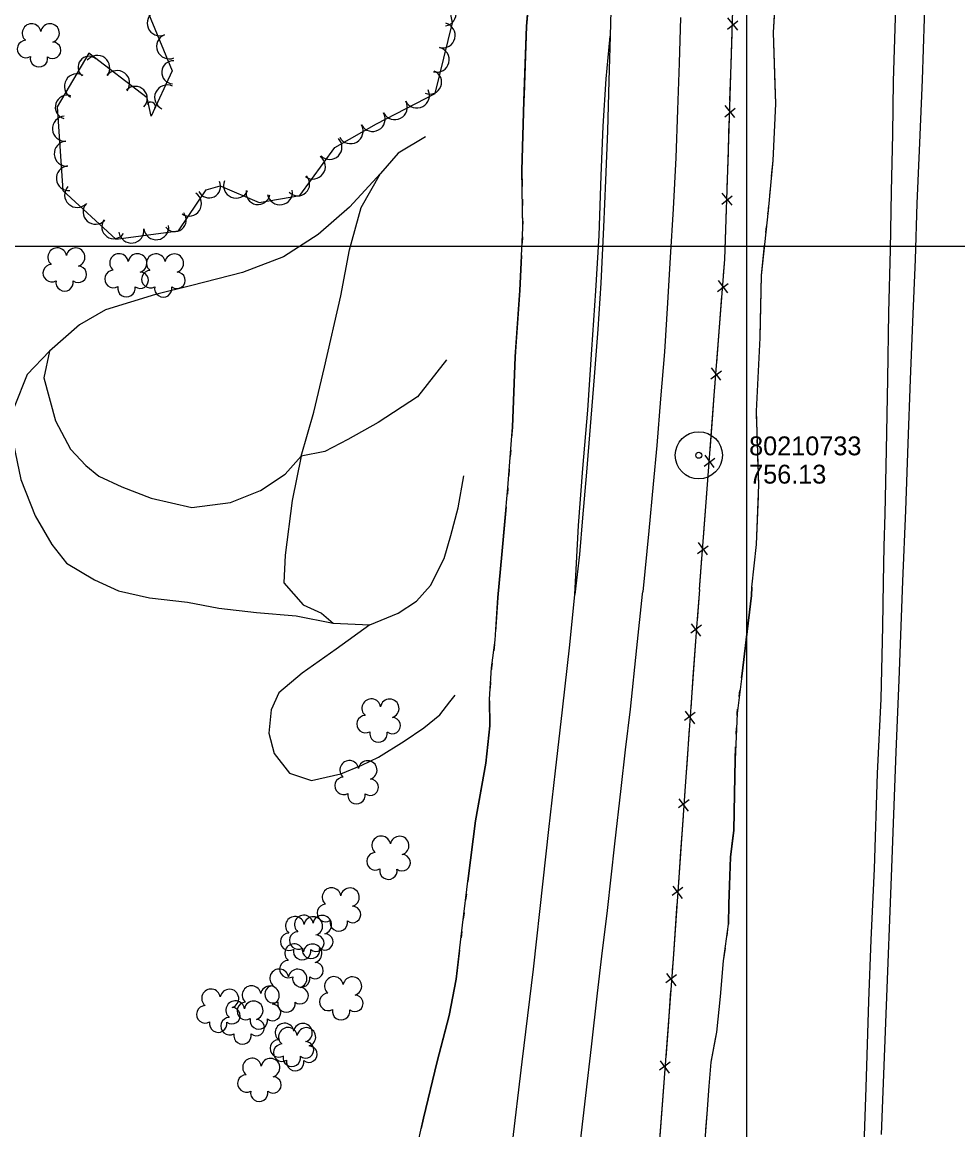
# Model space of a CAD drawing. Extents: x 591954 to 597000, y 198576 to 213500.
# Drawn here: x 593769.6 to 594067.1, y 206719 to 207071.2 of the extents above; entities that cross this region are included whole.
import ezdxf

# ---------------------------------------------------------------- set-up
doc = ezdxf.new("R2010")
doc.units = 0
for name, color, linetype in [('Level 10', 7, 'Continuous'), ('Level 11', 7, 'Continuous'), ('Level 15', 7, 'Continuous'), ('Level 17', 7, 'Continuous'), ('Level 18', 7, 'Continuous'), ('Level 19', 7, 'Continuous'), ('Level 6', 7, 'Continuous')]:
    doc.layers.add(name, color=color, linetype=linetype)

msp = doc.modelspace()

# ---------------------------------------------------------------- linework, layer by layer
at = {"layer": 'Level 10'}
for p, q in [((594000, 206500), (594000, 208000)), ((592500, 207000), (594000, 207000)), ((593000, 207000), (595500, 207000)), ((593500, 207000), (595000, 207000)), ((594000, 205500), (594000, 207000)), ((594000, 205500), (594000, 207000))]:
    msp.add_line(p, q, dxfattribs=at)
at = {"layer": 'Level 11'}
for points in [[(594051.44, 207313.52), (594051.19, 207292.42), (594050.69, 207272.98), (594050.24, 207245.33), (594049.92, 207225.55), (594049.49, 207205.21), (594049.1, 207185.12), (594048.83, 207164.49), (594048.34, 207145.95), (594047.96, 207126.62), (594047.68, 207108.02), (594047.31, 207089.27), (594047.13, 207072.65), (594046.52, 207052.5), (594046.3, 207035.57), (594045.88, 207017.34), (594045.57, 206998.83), (594045, 206978.93), (594044.75, 206957.68), (594044.26, 206935.12), (594043.93, 206914.88), (594043.56, 206904.5), (594043.39, 206893.21)], [(594061.62, 207307.67), (594061.06, 207284.63), (594060.81, 207265.66), (594060.4, 207244.33), (594059.96, 207226.61), (594059.51, 207208.74), (594059.2, 207186.06), (594058.81, 207167.98), (594058.55, 207146.03), (594058.13, 207124.48), (594057.7, 207107.77), (594057.17, 207092.4), (594056.42, 207072.41), (594055.76, 207052.9), (594054.89, 207032.88), (594054.05, 207013.61), (594053.48, 206995.72), (594052.67, 206975.97), (594051.94, 206957.59), (594051.24, 206937.23), (594050.41, 206915.93), (594049.47, 206893.46)], [(593957.04, 207083.21), (593956.56, 207066.8), (593956.16, 207052.62), (593955.71, 207036.73), (593955.11, 207020.84), (593954.46, 207006.05), (593953.56, 206988.25), (593952.61, 206973.65), (593951.44, 206958.41), (593950.23, 206942.69), (593949.04, 206928.12), (593947.79, 206913.58), (593946.77, 206901.96), (593945.29, 206889.27)], [(593978.89, 207072.67), (593978.49, 207058.24), (593978, 207043.32), (593977.47, 207028.11), (593976.56, 207011.89), (593975.66, 206996.43), (593974.83, 206981.95), (593973.84, 206966.38), (593972.61, 206951.41), (593971.36, 206936.6), (593970.2, 206924.35), (593968.85, 206909.48), (593966.92, 206890.14)], [(593945.29, 206889.27), (593946.52, 206911.16), (593947.91, 206929.36), (593949.46, 206947.91), (593950.77, 206967.14), (593952.05, 206985.79), (593953.03, 207003.42), (593953.74, 207022.33), (593954.37, 207038.2), (593955.32, 207053.23), (593956.56, 207066.8)], [(594049.47, 206893.46), (594048.36, 206862.04), (594047.4, 206839.24), (594045.92, 206799.5), (594044.32, 206758.55), (594042.68, 206717.55)], [(593946.6, 206710.76), (593948.86, 206729.94), (593950.59, 206745.37), (593952.5, 206762.46), (593953.94, 206774.26), (593955.71, 206788.77), (593958.07, 206809.93), (593960.03, 206827.55), (593961.4, 206839.87), (593963, 206852.77), (593965.08, 206872.27), (593966.86, 206889.39), (593966.92, 206890.14)], [(594043.39, 206893.21), (594043.17, 206879.04), (594042.64, 206856.09), (594041.43, 206832.29), (594040.44, 206802.03), (594039.43, 206779.48), (594038.68, 206759.98), (594037.87, 206732.52), (594036.65, 206698.55)], [(593925.36, 206713.04), (593928.56, 206740.66), (593932.15, 206770.1), (593935.3, 206798.04), (593937.04, 206814.47), (593939.22, 206833.15), (593941.4, 206852.62), (593943.7, 206873.2), (593945.29, 206889.27)]]:
    msp.add_lwpolyline(points, dxfattribs=at)
at = {"layer": 'Level 15'}
for p, q in [((593993.88, 207069.01), (593997.14, 207071.7)), ((593997.11, 207068.74), (593993.99, 207072.56)), ((593993, 207041.16), (593996.26, 207043.86)), ((593996.23, 207040.89), (593993.11, 207044.71)), ((593995.32, 207013.04), (593992.21, 207016.87)), ((593992.09, 207013.32), (593995.35, 207016.01)), ((593993.93, 206985.15), (593990.98, 206989.11)), ((593990.71, 206985.57), (593994.09, 206988.11)), ((593991.76, 206957.37), (593988.82, 206961.33)), ((593988.55, 206957.79), (593991.92, 206960.33)), ((593986.47, 206930.01), (593989.83, 206932.56)), ((593989.68, 206929.6), (593986.73, 206933.54)), ((593984.33, 206902.23), (593987.71, 206904.77)), ((593987.55, 206901.81), (593984.61, 206905.77)), ((593985.58, 206879.5), (593982.21, 206876.94)), ((593982.36, 206879.9), (593985.32, 206875.96)), ((593983.6, 206851.71), (593980.24, 206849.15)), ((593980.38, 206852.11), (593983.35, 206848.17)), ((593981.63, 206823.92), (593978.27, 206821.36)), ((593978.41, 206824.32), (593981.38, 206820.38)), ((593979.66, 206796.13), (593976.3, 206793.57)), ((593976.44, 206796.53), (593979.41, 206792.6)), ((593977.68, 206768.34), (593974.31, 206765.78)), ((593974.46, 206768.75), (593977.42, 206764.8)), ((593975.62, 206740.55), (593972.26, 206738)), ((593972.41, 206740.96), (593975.36, 206737.02))]:
    msp.add_line(p, q, dxfattribs=at)
for points in [[(593984.96, 206890.86), (593987.65, 206925.65), (593989.64, 206952.57), (593993.02, 206995.85), (593994.16, 207030.6), (593995.69, 207078.51), (593997.14, 207141.28), (593998.58, 207204.82), (594000.1, 207269.13), (594001.41, 207316.68), (594002.84, 207377.34), (594003.46, 207394.5)], [(593995.02, 207057.68), (593995.34, 207067.63)], [(593994.66, 207046.36), (593995.02, 207057.68)], [(593994.14, 207029.83), (593994.16, 207030.6), (593994.45, 207039.79)], [(593993.76, 207018.52), (593994.14, 207029.83)], [(593993.22, 207001.99), (593993.55, 207011.94)], [(593992.61, 206990.69), (593993.02, 206995.85), (593993.22, 207001.99)], [(593991.33, 206974.2), (593992.1, 206984.13)], [(593990.45, 206962.91), (593991.33, 206974.2)], [(593989.19, 206946.42), (593989.64, 206952.57), (593989.94, 206956.35)], [(593988.35, 206935.13), (593989.19, 206946.42)], [(593987.11, 206918.64), (593987.65, 206925.65), (593987.86, 206928.57)], [(593986.23, 206907.35), (593987.11, 206918.64)], [(593984.96, 206890.86), (593985.73, 206900.79)], [(593984.96, 206890.86), (593984.02, 206878.73), (593980.64, 206831.27), (593976.55, 206773.44), (593971.77, 206708.83), (593969.66, 206687.07), (593968.67, 206660.49), (593966.69, 206645.86), (593963.95, 206607.08), (593961.01, 206575.08), (593958.47, 206534.85), (593955.82, 206498.23), (593953.84, 206470.81), (593952.29, 206449.01), (593950.77, 206421.76), (593948.49, 206392.34), (593946.17, 206361.5), (593943.65, 206328.72), (593941.35, 206297.46), (593938.95, 206265.67), (593936.66, 206234.62), (593934.46, 206202.19), (593931.85, 206170.47), (593931.46, 206161.08)], [(593984.96, 206890.86), (593984.19, 206880.93)], [(593983.71, 206874.37), (593982.9, 206863.08)], [(593982.9, 206863.08), (593982.2, 206853.15)], [(593981.73, 206846.58), (593980.93, 206835.29)], [(593980.93, 206835.29), (593980.64, 206831.27), (593980.22, 206825.36)], [(593979.76, 206818.79), (593978.96, 206807.5)], [(593978.96, 206807.5), (593978.26, 206797.57)], [(593977.79, 206791), (593976.99, 206779.71)], [(593976.99, 206779.71), (593976.55, 206773.44), (593976.28, 206769.78)], [(593975.8, 206763.21), (593974.96, 206751.92)], [(593974.96, 206751.92), (593974.22, 206741.99)], [(593973.74, 206735.43), (593972.9, 206724.14)], [(593972.9, 206724.14), (593972.17, 206714.21)]]:
    msp.add_lwpolyline(points, dxfattribs=at)
at = {"layer": 'Level 17'}
for points in [[(593897.91, 207034.75), (593889.13, 207029.56), (593883.55, 207023.13)], [(593883.55, 207023.13), (593873.69, 207012.43), (593863.7, 207003.67), (593852.75, 206996.57), (593839.64, 206991.65), (593823.62, 206987.47), (593812.07, 206984.59), (593796.16, 206979.71), (593787.88, 206974.97), (593778.35, 206966.57)], [(593877.4, 207012.29), (593883.55, 207023.13)], [(593858.37, 206933.25), (593862.37, 206947.18), (593865.8, 206961.52), (593870.92, 206984.21), (593873.7, 206998.86), (593877.4, 207012.29)], [(593778.35, 206966.57), (593771.27, 206959.25), (593767.15, 206948.76), (593766.28, 206940.07), (593769.2, 206925.79), (593773.77, 206914.21), (593779.04, 206905.18), (593783.74, 206899.18), (593792.69, 206893.93), (593800.31, 206890.43), (593810.14, 206888.22), (593822.16, 206886.81), (593832.16, 206884.93)], [(593778.35, 206966.57), (593776.53, 206958.1), (593780.29, 206944.48), (593785.02, 206935.5), (593789.93, 206930.31), (593793.97, 206926.87), (593801.38, 206923.5), (593810.65, 206919.9), (593823.6, 206916.86), (593835.92, 206918.49), (593845.38, 206922.35), (593853.21, 206927.55), (593858.37, 206933.25)], [(593904.57, 206963.83), (593895.32, 206952.13), (593882.78, 206943.98), (593873.17, 206938.48), (593865.86, 206934.75), (593858.37, 206933.25)], [(593858.37, 206933.25), (593855.48, 206919.15), (593853.2, 206901.77), (593852.78, 206892.91), (593858.98, 206885.93)], [(593894.97, 206887.09), (593899.42, 206892.09), (593903.75, 206900.73), (593905.96, 206908.04), (593908.28, 206916.79), (593910, 206927)], [(593880.13, 206879.64), (593889.14, 206883.3), (593894.97, 206887.09)], [(593832.16, 206884.93), (593844.14, 206883.55), (593856.7, 206882.46), (593868.47, 206880.18)], [(593858.98, 206885.93), (593864.84, 206883.27), (593868.47, 206880.18)], [(593880.13, 206879.64), (593869.46, 206871.82), (593858.62, 206864.18), (593851.22, 206857.94), (593848.79, 206852.53), (593848.02, 206845.16), (593849.78, 206838.7), (593854.6, 206832.4), (593861.66, 206830.11), (593870.93, 206832.2), (593877.61, 206835.02), (593882.97, 206837.54), (593891.05, 206842.62), (593897.34, 206846.9), (593902.39, 206851.03), (593905.59, 206855.15), (593907.27, 206857.19)], [(593868.47, 206880.18), (593880.13, 206879.64)]]:
    msp.add_lwpolyline(points, dxfattribs=at)
at = {"layer": 'Level 18'}
msp.add_lwpolyline([(593807.8, 207078.97), (593817.34, 207055.71), (593810.68, 207041.37), (593809.38, 207047.2), (593790.87, 207061.33), (593780.72, 207044.26), (593782.55, 207017.67), (593799.43, 207002.2), (593819.36, 207004.9), (593828.11, 207017.89), (593832.58, 207019.15), (593844.94, 207013.86), (593857.87, 207016.11), (593869.09, 207031.39), (593882.32, 207038.86), (593900.91, 207048.58), (593906.47, 207071.06), (593902.65, 207090.67)], dxfattribs=at)
for centre, radius, start, end in [((593903.65, 207073.95), 3.95, 278.8487, 98.8334), ((593813.36, 207070.89), 3.98, 112.3197, 292.3043), ((593772.64, 207067.76), 2.97, 9.3237, 230.5575), ((593778.5, 207067.75), 2.97, 286.9745, 169.9477), ((593903.32, 207067), 3.98, 256.1233, 76.108), ((593816.38, 207063.53), 3.98, 112.3224, 292.3071), ((593770.87, 207062.69), 2.78, 92.2946, 300.0675), ((593779.35, 207062.29), 2.61, 231.6797, 89.6123), ((593901.41, 207059.28), 3.98, 256.1163, 76.101), ((593774.99, 207059.76), 2.78, 168.9716, 9.9826), ((593790.88, 207056.89), 3.49, 51.5776, 231.5623), ((593793.51, 207056.69), 3.98, 322.6612, 142.6459), ((593799.84, 207051.86), 3.98, 322.6598, 142.6445), ((593817.65, 207055.3), 3.65, 86.4181, 266.4028), ((593899.22, 207052.16), 3.78, 247.916, 67.9007), ((593787.04, 207050.81), 3.98, 59.2859, 239.2706), ((593805.58, 207046.98), 3.83, 315.2667, 135.2514), ((593815.73, 207047.29), 3.98, 65.1169, 245.1016), ((593895.14, 207047.92), 3.98, 207.6224, 27.607), ((593783.98, 207044.22), 3.81, 72.567, 252.5517), ((593810.63, 207044.49), 1.35, 334.7682, 154.7529), ((593888.09, 207044.23), 3.98, 207.619, 27.6037), ((593881.04, 207040.46), 3.98, 208.6273, 28.612), ((593783.28, 207037.36), 3.98, 93.941, 273.9256), ((593874.05, 207036.58), 3.98, 209.4713, 29.456), ((593783.83, 207029.42), 3.98, 93.9343, 273.9189), ((593867.41, 207031.5), 3.9, 224.9453, 44.93), ((593862.06, 207025.33), 3.98, 233.6935, 53.6781), ((593784.45, 207021.58), 3.94, 95.478, 275.4627), ((593829.07, 207019.01), 3.65, 206.011, 25.9957), ((593837.67, 207019.24), 3.98, 156.828, 336.8127), ((593857.28, 207019.77), 3.76, 222.9674, 42.9521), ((593787.12, 207016.31), 3.98, 137.5025, 317.4872), ((593822.68, 207013.55), 3.98, 236.0341, 56.0188), ((593844.63, 207017.04), 3.82, 169.7531, 349.7378), ((593851.59, 207017.13), 3.98, 189.8972, 9.8819), ((593792.98, 207010.93), 3.98, 137.4924, 317.477), ((593818.13, 207008.29), 3.66, 218.7421, 38.7268), ((593798.74, 207006.16), 3.78, 144.9914, 324.9761), ((593812.25, 207006.04), 3.98, 187.7336, 7.7183), ((593804.37, 207004.97), 3.98, 187.7336, 7.7183), ((593780.8, 206996.51), 2.97, 9.3237, 230.5575), ((593786.65, 206996.49), 2.97, 286.9745, 169.9477), ((593800.45, 206994.65), 2.97, 9.3237, 230.5575), ((593806.3, 206994.63), 2.97, 286.9745, 169.9477), ((593812.16, 206994.6), 2.97, 9.3237, 230.5575), ((593818.01, 206994.58), 2.97, 286.9745, 169.9477), ((593779.02, 206991.43), 2.78, 92.2946, 300.0675), ((593787.5, 206991.03), 2.61, 231.6797, 89.6123), ((593798.67, 206989.57), 2.78, 92.2946, 300.0675), ((593810.38, 206989.52), 2.78, 92.2946, 300.0675), ((593783.14, 206988.5), 2.78, 168.9716, 9.9826), ((593807.15, 206989.17), 2.61, 231.6797, 89.6123), ((593818.86, 206989.12), 2.61, 231.6797, 89.6123), ((593802.79, 206986.64), 2.78, 168.9716, 9.9826), ((593814.5, 206986.59), 2.78, 168.9716, 9.9826), ((593880.63, 206853.09), 2.97, 8.9237, 230.1575), ((593886.48, 206853.03), 2.97, 286.5745, 169.5477), ((593878.81, 206848.03), 2.78, 91.8946, 299.6675), ((593887.29, 206847.56), 2.61, 231.2797, 89.2123), ((593882.92, 206845.06), 2.78, 168.5716, 9.5826), ((593873.63, 206833.47), 2.97, 8.9237, 230.1575), ((593879.49, 206833.41), 2.97, 286.5745, 169.5477), ((593871.82, 206828.41), 2.78, 91.8946, 299.6675), ((593880.3, 206827.95), 2.61, 231.2797, 89.2123), ((593875.92, 206825.45), 2.78, 168.5716, 9.5826), ((593883.77, 206809.47), 2.97, 8.9237, 230.1575), ((593889.62, 206809.41), 2.97, 286.5745, 169.5477), ((593881.96, 206804.41), 2.78, 91.8946, 299.6675), ((593890.44, 206803.95), 2.61, 231.2797, 89.2123), ((593886.06, 206801.45), 2.78, 168.5716, 9.5826), ((593868, 206793.02), 2.97, 8.9237, 230.1575), ((593873.86, 206792.96), 2.97, 286.5745, 169.5477), ((593866.19, 206787.96), 2.78, 91.8946, 299.6675), ((593874.67, 206787.5), 2.61, 231.2797, 89.2123), ((593856.33, 206783.89), 2.97, 8.9237, 230.1575), ((593859.18, 206784.3), 2.97, 8.9237, 230.1575), ((593862.19, 206783.83), 2.97, 286.5745, 169.5477), ((593865.04, 206784.24), 2.97, 286.5745, 169.5477), ((593870.29, 206785), 2.78, 168.5716, 9.5826), ((593854.52, 206778.83), 2.78, 91.8946, 299.6675), ((593857.37, 206779.24), 2.78, 91.8946, 299.6675), ((593863, 206778.37), 2.61, 231.2797, 89.2123), ((593865.85, 206778.77), 2.61, 231.2797, 89.2123), ((593856.09, 206775.18), 2.97, 8.9237, 230.1575), ((593861.95, 206775.12), 2.97, 286.5745, 169.5477), ((593858.62, 206775.87), 2.78, 168.5716, 9.5826), ((593861.47, 206776.27), 2.78, 168.5716, 9.5826), ((593851.36, 206767.19), 2.97, 8.9237, 230.1575), ((593854.28, 206770.13), 2.78, 91.8946, 299.6675), ((593862.76, 206769.66), 2.61, 231.2797, 89.2123), ((593857.21, 206767.13), 2.97, 286.5745, 169.5477), ((593858.38, 206767.16), 2.78, 168.5716, 9.5826), ((593868.76, 206764.76), 2.97, 8.9237, 230.1575), ((593874.61, 206764.7), 2.97, 286.5745, 169.5477), ((593829.68, 206760.82), 2.97, 8.9237, 230.1575), ((593835.53, 206760.76), 2.97, 286.5745, 169.5477), ((593842.56, 206761.86), 2.97, 8.9237, 230.1575), ((593848.42, 206761.8), 2.97, 286.5745, 169.5477), ((593849.54, 206762.13), 2.78, 91.8946, 299.6675), ((593858.02, 206761.67), 2.61, 231.2797, 89.2123), ((593837.38, 206757.06), 2.97, 8.9237, 230.1575), ((593843.24, 206757), 2.97, 286.5745, 169.5477), ((593853.65, 206759.17), 2.78, 168.5716, 9.5826), ((593866.95, 206759.7), 2.78, 91.8946, 299.6675), ((593875.43, 206759.24), 2.61, 231.2797, 89.2123), ((593827.87, 206755.76), 2.78, 91.8946, 299.6675), ((593836.35, 206755.3), 2.61, 231.2797, 89.2123), ((593840.75, 206756.81), 2.78, 91.8946, 299.6675), ((593849.23, 206756.34), 2.61, 231.2797, 89.2123), ((593871.05, 206756.74), 2.78, 168.5716, 9.5826), ((593831.97, 206752.8), 2.78, 168.5716, 9.5826), ((593835.57, 206752), 2.78, 91.8946, 299.6675), ((593844.85, 206753.84), 2.78, 168.5716, 9.5826), ((593844.05, 206751.54), 2.61, 231.2797, 89.2123), ((593853.05, 206749.97), 2.97, 8.9237, 230.1575), ((593858.9, 206749.91), 2.97, 286.5745, 169.5477), ((593839.67, 206749.04), 2.78, 168.5716, 9.5826), ((593854.14, 206748.6), 2.97, 8.9237, 230.1575), ((593860, 206748.54), 2.97, 286.5745, 169.5477), ((593851.24, 206744.91), 2.78, 91.8946, 299.6675), ((593852.33, 206743.54), 2.78, 91.8946, 299.6675), ((593859.72, 206744.45), 2.61, 231.2797, 89.2123), ((593860.81, 206743.08), 2.61, 231.2797, 89.2123), ((593855.34, 206741.95), 2.78, 168.5716, 9.5826), ((593842.72, 206738.83), 2.97, 8.9237, 230.1575), ((593848.58, 206738.77), 2.97, 286.5745, 169.5477), ((593856.43, 206740.58), 2.78, 168.5716, 9.5826), ((593840.91, 206733.77), 2.78, 91.8946, 299.6675), ((593849.39, 206733.31), 2.61, 231.2797, 89.2123), ((593845.01, 206730.81), 2.78, 168.5716, 9.5826)]:
    msp.add_arc(centre, radius, start, end, dxfattribs=at)
at = {"layer": 'Level 19'}
for points in [[(594001.61, 206891.53), (594003.09, 206905.15), (594003.81, 206924.08), (594003.06, 206947.58), (594004.28, 206970.87), (594004.65, 206990.65), (594006.85, 207011.34), (594008.36, 207027.28), (594009.24, 207045.27), (594008.53, 207067.93), (594009.46, 207084.61), (594009.32, 207099.27), (594010, 207117.95), (594010.36, 207137.83), (594011.67, 207159.52), (594011.68, 207174.98), (594012.22, 207199.29), (594012.38, 207227.04), (594012.23, 207251.22), (594012.64, 207273.72), (594014.12, 207290.32), (594014.71, 207314.89)], [(593920.87, 206888.28), (593922.13, 206901.96), (593924.06, 206923.2), (593925.5, 206942.5), (593926.39, 206964.85), (593927.9, 206985.91), (593928.8, 207005.86), (593928.52, 207024.09), (593929.12, 207046.17), (593929.98, 207069.96), (593931.71, 207089.99), (593932.37, 207106.63), (593931.5, 207122.37), (593931.05, 207138.89), (593931.36, 207159.32), (593932.67, 207179.08), (593933.06, 207196.28), (593933.52, 207212), (593933.16, 207224.51), (593933.33, 207235.93)], [(594009.06, 207051.18), (594008.53, 207067.93), (594009.21, 207080.15)], [(593930.58, 207076.94), (593929.98, 207069.96), (593929.19, 207047.98)], [(594007.88, 207022.23), (594008.36, 207027.28), (594009.24, 207045.27), (594009.06, 207051.18)], [(593929.19, 207047.98), (593929.12, 207046.17), (593928.52, 207024.09), (593928.59, 207018.99)], [(594007.31, 207016.25), (594007.5, 207018.24)], [(593928.66, 207014.99), (593928.69, 207012.99)], [(594006.74, 207010.28), (594006.85, 207011.34), (594006.94, 207012.27)], [(593928.75, 207008.99), (593928.78, 207006.99)], [(594006.1, 207004.32), (594006.31, 207006.3)], [(593928.67, 207002.99), (593928.58, 207001)], [(594004.29, 206971.4), (594004.65, 206990.65), (594005.68, 207000.34)], [(593928.4, 206997), (593927.9, 206985.91), (593926.62, 206968.06)], [(594003.23, 206942.43), (594003.06, 206947.58), (594004.28, 206970.87), (594004.29, 206971.4)], [(593926.62, 206968.06), (593926.39, 206964.85), (593925.5, 206942.5), (593925.25, 206939.09)], [(594003.42, 206936.43), (594003.35, 206938.43)], [(593924.95, 206935.1), (593924.8, 206933.11)], [(594003.6, 206930.44), (594003.54, 206932.44)], [(593924.51, 206929.12), (593924.36, 206927.13)], [(594003.8, 206924.44), (594003.73, 206926.44)], [(593924.06, 206923.14), (593923.88, 206921.15)], [(594001.61, 206891.53), (594003.09, 206905.15), (594003.67, 206920.44)], [(593923.52, 206917.16), (593922.13, 206901.96), (593920.87, 206888.28)], [(594001.61, 206891.53), (594001.49, 206888.89), (593999.82, 206874.79), (593998.49, 206864.16), (593996.92, 206851.45), (593996.28, 206836.73), (593996.11, 206825.91), (593995.9, 206814.18), (593994.79, 206805.75), (593994.54, 206796.8), (593994.33, 206790.76), (593994.22, 206784.4)], [(593998.31, 206862.73), (593998.49, 206864.16), (593999.82, 206874.79), (594001.49, 206888.89), (594001.61, 206891.53)], [(593881.28, 206671.35), (593885.62, 206677.24), (593888.85, 206686.52), (593891.93, 206697.63), (593894.76, 206711.74), (593897.18, 206722.73), (593901.6, 206740.78), (593905.42, 206755.35), (593907.59, 206766.96), (593909.65, 206784.15), (593911.47, 206798.9), (593913.78, 206817.27), (593917.08, 206835.58), (593918.35, 206847.48), (593918.23, 206855.98), (593918.83, 206865.91), (593919.97, 206874.71), (593920.87, 206888.28)], [(593920.87, 206888.28), (593920.14, 206877.35)], [(593919.79, 206873.36), (593919.54, 206871.38)], [(593919.02, 206867.41), (593918.83, 206865.91), (593918.8, 206865.43)], [(593918.56, 206861.43), (593918.44, 206859.44)], [(593997.58, 206856.77), (593997.82, 206858.76)], [(593918.23, 206855.45), (593918.35, 206847.48), (593917.08, 206835.58), (593915.47, 206826.66)], [(593996.89, 206850.82), (593996.92, 206851.45), (593997.09, 206852.8)], [(593996.63, 206844.82), (593996.72, 206846.82)], [(593995.59, 206811.85), (593995.9, 206814.18), (593996.11, 206825.91), (593996.28, 206836.73), (593996.46, 206840.82)], [(593915.47, 206826.66), (593913.78, 206817.27), (593911.47, 206798.9), (593911.35, 206797.96)], [(593994.22, 206784.4), (593994.33, 206790.76), (593994.54, 206796.8), (593994.79, 206805.75), (593995.59, 206811.85)], [(593910.86, 206793.99), (593910.62, 206792.01)], [(593910.13, 206788.04), (593909.88, 206786.05)], [(593974.62, 206670.23), (593975.41, 206673.55), (593976.75, 206676.32), (593978.07, 206680), (593983.64, 206692.23), (593985.66, 206706.44), (593986.85, 206717.21), (593987.41, 206724.08), (593988.02, 206732.91), (593988.69, 206740.56), (593990.46, 206750.12), (593991.68, 206761.43), (593992.63, 206772.75), (593994.22, 206784.4)], [(593909.4, 206782.08), (593909.16, 206780.09)], [(593993.72, 206780.76), (593993.99, 206782.74)], [(593908.69, 206776.12), (593907.59, 206766.96), (593905.42, 206755.35), (593903.4, 206747.65)], [(593990.06, 206747.98), (593990.46, 206750.12), (593991.68, 206761.43), (593992.63, 206772.75), (593993.18, 206776.8)], [(593903.4, 206747.65), (593901.6, 206740.78), (593897.18, 206722.73), (593896.46, 206719.49)], [(593987.01, 206719.17), (593987.41, 206724.08), (593988.02, 206732.91), (593988.69, 206740.56), (593990.06, 206747.98)]]:
    msp.add_lwpolyline(points, dxfattribs=at)
at = {"layer": 'Level 6'}
for radius in [7.5, 7.5, 7.5, 0.96, 0.96, 0.96]:
    msp.add_circle((593984.74, 206933.51), radius, dxfattribs=at)

# ---------------------------------------------------------------- texts
for s, p in [('80210733', (594000.74, 206933.51)), ('80210733', (594000.74, 206933.51)), ('80210733', (594000.74, 206933.51)), ('756.13', (594000.74, 206924.51)), ('756.13', (594000.74, 206924.51)), ('756.13', (594000.74, 206924.51))]:
    msp.add_text(s, height=6, dxfattribs=at).set_placement(p)

doc.saveas('drawing.dxf')
